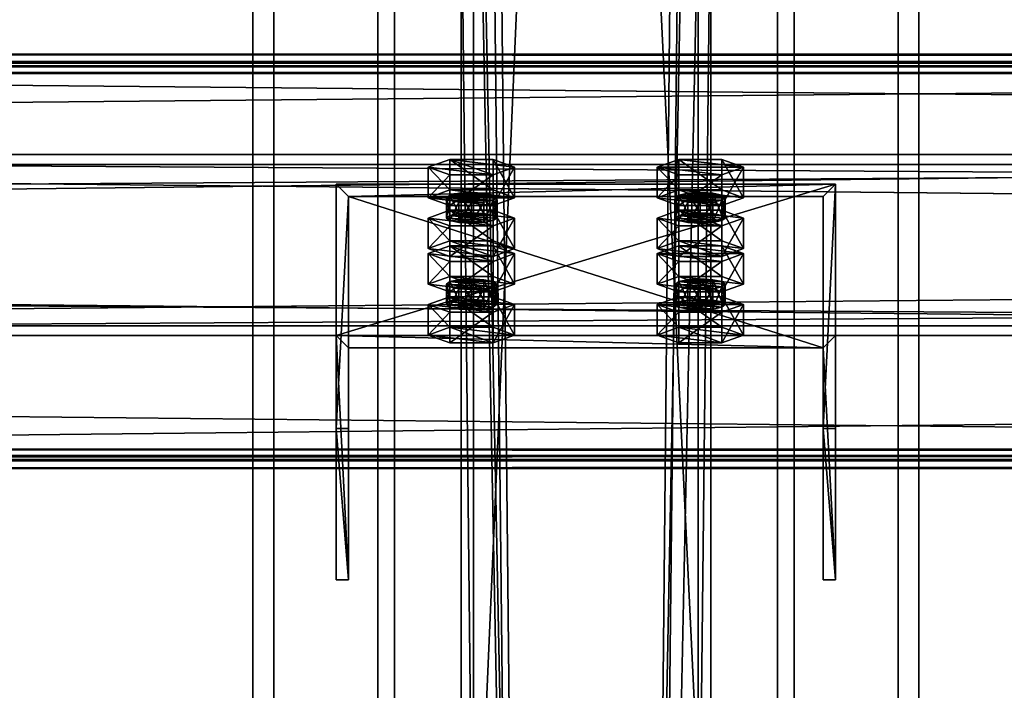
# Model space of a CAD drawing. Header units: millimetres. Extents: x -333 to 67333, y -930 to 39730.
# Tile 897 of 1056: x 5364 to 5601, y 35865 to 36026. Entities that reach past the tile are written whole.
import ezdxf

# ---------------------------------------------------------------- set-up
doc = ezdxf.new("R2010")
doc.units = ezdxf.units.MM
for name, color, linetype in [('13', 7, 'Continuous'), ('5', 7, 'Continuous'), ('6', 7, 'Continuous'), ('7', 7, 'Continuous'), ('8', 7, 'Continuous'), ('95', 7, 'Continuous')]:
    doc.layers.add(name, color=color, linetype=linetype)

msp = doc.modelspace()

# ---------------------------------------------------------------- meshes
at = {"layer": '13', "color": 30}
mesh = msp.add_polyface(dxfattribs=at)
corners = [(-330.01, 35921.09, 4044.21), (-330.01, 35993.48, 4028.82), (6099.99, 35993.48, 4028.82), (6099.99, 35921.09, 4044.21), (-330.01, 35952.31, 3835.15), (6099.99, 35952.31, 3835.15), (-330.01, 36012.96, 3822.26), (6099.99, 36012.96, 3822.26), (-330.01, 36015.66, 3834.98), (6099.99, 36015.66, 3834.98), (-330.01, 36017.61, 3834.56), (6099.99, 36017.61, 3834.56), (-330.01, 36014.5, 3819.89), (6099.99, 36014.5, 3819.89), (-330.01, 35949.94, 3833.61), (6099.99, 35949.94, 3833.61), (-330.01, 35991.1, 4027.28), (6099.99, 35991.1, 4027.28), (-330.01, 35922.63, 4041.84), (6099.99, 35922.63, 4041.84), (-330.01, 35919.93, 4029.12), (6099.99, 35919.93, 4029.12), (-330.01, 35917.97, 4029.54), (6099.99, 35917.97, 4029.54)]
mesh.append_faces([[corners[k] for k in face] for face in [(0, 2, 3, 3), (1, 5, 2, 2), (4, 7, 5, 5), (6, 9, 7, 7), (8, 11, 9, 9), (10, 13, 11, 11), (12, 15, 13, 13), (14, 17, 15, 15), (16, 19, 17, 17), (18, 21, 19, 19), (20, 23, 21, 21), (22, 3, 23, 23), (18, 22, 20, 20), (8, 12, 10, 10), (11, 7, 9, 9), (3, 21, 23, 23)]], dxfattribs={"vtx0": -1, "color": 30})
mesh.append_faces([[corners[k] for k in face] for face in [(1, 16, 4, 4), (16, 0, 18, 18), (22, 18, 0, 0), (12, 6, 14, 14), (14, 4, 16, 16), (2, 19, 3, 3), (19, 2, 17, 17), (17, 2, 15, 15), (15, 5, 13, 13), (13, 7, 11, 11), (21, 3, 19, 19)]], dxfattribs={"vtx0": -1, "vtx1": -1, "color": 30})
mesh.append_faces([[corners[k] for k in face] for face in [(16, 1, 0, 0), (12, 8, 6, 6), (14, 6, 4, 4), (15, 2, 5, 5), (13, 5, 7, 7)]], dxfattribs={"vtx0": -1, "vtx2": -1, "vtx3": -1, "color": 30})
mesh.append_faces([[corners[k] for k in face] for face in [(0, 1, 2, 2), (1, 4, 5, 5), (4, 6, 7, 7), (6, 8, 9, 9), (8, 10, 11, 11), (10, 12, 13, 13), (12, 14, 15, 15), (14, 16, 17, 17), (16, 18, 19, 19), (18, 20, 21, 21), (20, 22, 23, 23), (22, 0, 3, 3)]], dxfattribs={"vtx2": -1, "vtx3": -1, "color": 30})
mesh = msp.add_polyface(dxfattribs=at)
corners = [(4899.99, 35921.09, 4044.21), (4899.99, 35993.48, 4028.82), (11699.99, 35993.48, 4028.82), (11699.99, 35921.09, 4044.21), (4899.99, 35952.31, 3835.15), (11699.99, 35952.31, 3835.15), (4899.99, 36012.96, 3822.26), (11699.99, 36012.96, 3822.26), (4899.99, 36015.66, 3834.98), (11699.99, 36015.66, 3834.98), (4899.99, 36017.61, 3834.56), (11699.99, 36017.61, 3834.56), (4899.99, 36014.5, 3819.89), (11699.99, 36014.5, 3819.89), (4899.99, 35949.94, 3833.61), (11699.99, 35949.94, 3833.61), (4899.99, 35991.1, 4027.28), (11699.99, 35991.1, 4027.28), (4899.99, 35922.63, 4041.84), (11699.99, 35922.63, 4041.84), (4899.99, 35919.93, 4029.12), (11699.99, 35919.93, 4029.12), (4899.99, 35917.97, 4029.54), (11699.99, 35917.97, 4029.54)]
mesh.append_faces([[corners[k] for k in face] for face in [(0, 2, 3, 3), (1, 5, 2, 2), (4, 7, 5, 5), (6, 9, 7, 7), (8, 11, 9, 9), (10, 13, 11, 11), (12, 15, 13, 13), (14, 17, 15, 15), (16, 19, 17, 17), (18, 21, 19, 19), (20, 23, 21, 21), (22, 3, 23, 23), (20, 0, 22, 22), (8, 12, 10, 10), (11, 7, 9, 9)]], dxfattribs={"vtx0": -1, "color": 30})
mesh.append_faces([[corners[k] for k in face] for face in [(1, 16, 4, 4), (16, 0, 18, 18), (18, 0, 20, 20), (12, 6, 14, 14), (14, 4, 16, 16), (3, 19, 23, 23), (19, 2, 17, 17), (15, 5, 13, 13), (5, 17, 2, 2), (13, 7, 11, 11)]], dxfattribs={"vtx0": -1, "vtx1": -1, "color": 30})
mesh.append_faces([[corners[k] for k in face] for face in [(16, 1, 0, 0), (12, 8, 6, 6), (14, 6, 4, 4), (19, 3, 2, 2), (5, 15, 17, 17), (13, 5, 7, 7)]], dxfattribs={"vtx0": -1, "vtx2": -1, "vtx3": -1, "color": 30})
mesh.append_faces([[corners[k] for k in face] for face in [(21, 23, 19, 19)]], dxfattribs={"vtx1": -1, "color": 30})
mesh.append_faces([[corners[k] for k in face] for face in [(0, 1, 2, 2), (1, 4, 5, 5), (4, 6, 7, 7), (6, 8, 9, 9), (8, 10, 11, 11), (10, 12, 13, 13), (12, 14, 15, 15), (14, 16, 17, 17), (16, 18, 19, 19), (18, 20, 21, 21), (20, 22, 23, 23), (22, 0, 3, 3)]], dxfattribs={"vtx2": -1, "vtx3": -1, "color": 30})
at = {"layer": '5', "color": 131}
mesh = msp.add_polyface(dxfattribs=at)
corners = [(5454, 38614.98, 2984), (5546, 38614.98, 2984), (5546, 29415.28, 2984), (5454, 29415.28, 2984), (5546, 38614.98, 3076), (5546, 29415.28, 3076), (5454, 38614.98, 3076), (5454, 29415.28, 3076), (5450, 38614.98, 2980), (5450, 38614.98, 3080), (5450, 29415.28, 3080), (5450, 29415.28, 2980), (5550, 38614.98, 3080), (5550, 29415.28, 3080), (5550, 38614.98, 2980), (5550, 29415.28, 2980)]
mesh.append_faces([[corners[k] for k in face] for face in [(0, 2, 3, 3), (1, 5, 2, 2), (4, 7, 5, 5), (6, 3, 7, 7), (8, 10, 11, 11), (9, 13, 10, 10), (12, 15, 13, 13), (14, 11, 15, 15)]], dxfattribs={"vtx0": -1, "color": 131})
mesh.append_faces([[corners[k] for k in face] for face in [(9, 6, 12, 12), (6, 8, 0, 0), (0, 8, 1, 1), (12, 4, 14, 14), (4, 12, 6, 6), (14, 1, 8, 8), (11, 3, 15, 15), (3, 10, 7, 7), (7, 10, 5, 5), (15, 2, 13, 13), (2, 15, 3, 3), (13, 5, 10, 10)]], dxfattribs={"vtx0": -1, "vtx1": -1, "color": 131})
mesh.append_faces([[corners[k] for k in face] for face in [(6, 9, 8, 8), (14, 4, 1, 1), (3, 11, 10, 10), (13, 2, 5, 5)]], dxfattribs={"vtx0": -1, "vtx2": -1, "vtx3": -1, "color": 131})
mesh.append_faces([[corners[k] for k in face] for face in [(0, 1, 2, 2), (1, 4, 5, 5), (4, 6, 7, 7), (6, 0, 3, 3), (8, 9, 10, 10), (9, 12, 13, 13), (12, 14, 15, 15), (14, 8, 11, 11)]], dxfattribs={"vtx2": -1, "vtx3": -1, "color": 131})
at = {"layer": '6', "color": 2}
mesh = msp.add_polyface(dxfattribs=at)
corners = [(5575, 30885.5, 4751.68), (5425, 30885.5, 4751.68), (5425, 38624.98, 3106.65), (5575, 38624.98, 3106.65), (5425, 30916.69, 4898.4), (5425, 38774.98, 3228.12), (5575, 30916.69, 4898.4), (5575, 38774.98, 3228.12), (5580, 30884.46, 4746.79), (5580, 30917.73, 4903.29), (5580, 38779.98, 3232.17), (5580, 38619.98, 3102.61), (5420, 30917.73, 4903.29), (5420, 38779.98, 3232.17), (5420, 30884.46, 4746.79), (5420, 38619.98, 3102.61)]
mesh.append_faces([[corners[k] for k in face] for face in [(0, 2, 3, 3), (1, 5, 2, 2), (4, 7, 5, 5), (6, 3, 7, 7), (8, 10, 11, 11), (9, 13, 10, 10), (12, 15, 13, 13), (14, 11, 15, 15)]], dxfattribs={"vtx0": -1, "color": 2})
mesh.append_faces([[corners[k] for k in face] for face in [(9, 6, 12, 12), (6, 8, 0, 0), (0, 8, 1, 1), (12, 4, 14, 14), (4, 12, 6, 6), (14, 1, 8, 8), (11, 3, 15, 15), (3, 10, 7, 7), (7, 10, 5, 5), (15, 2, 13, 13), (2, 15, 3, 3), (13, 5, 10, 10)]], dxfattribs={"vtx0": -1, "vtx1": -1, "color": 2})
mesh.append_faces([[corners[k] for k in face] for face in [(6, 9, 8, 8), (14, 4, 1, 1), (3, 11, 10, 10), (13, 2, 5, 5)]], dxfattribs={"vtx0": -1, "vtx2": -1, "vtx3": -1, "color": 2})
mesh.append_faces([[corners[k] for k in face] for face in [(0, 1, 2, 2), (1, 4, 5, 5), (4, 6, 7, 7), (6, 0, 3, 3), (8, 9, 10, 10), (9, 12, 13, 13), (12, 14, 15, 15), (14, 8, 11, 11)]], dxfattribs={"vtx2": -1, "vtx3": -1, "color": 2})
at = {"layer": '7', "color": 6}
mesh = msp.add_polyface(dxfattribs=at)
corners = [(5559.99, 35986.32, 4004.79), (5439.99, 35986.32, 4004.79), (5439.99, 35949.94, 3833.61), (5559.99, 35949.94, 3833.61), (5439.99, 35927.63, 4017.26), (5439.99, 35891.25, 3846.08), (5442.99, 35927.63, 4017.26), (5442.99, 35891.25, 3846.08), (5442.99, 35983.39, 4005.41), (5442.99, 35947, 3834.23), (5556.99, 35983.39, 4005.41), (5556.99, 35947, 3834.23), (5556.99, 35927.63, 4017.26), (5556.99, 35891.25, 3846.08), (5559.99, 35927.63, 4017.26), (5559.99, 35891.25, 3846.08)]
mesh.append_faces([[corners[k] for k in face] for face in [(0, 2, 3, 3), (1, 5, 2, 2), (4, 7, 5, 5), (6, 9, 7, 7), (8, 11, 9, 9), (10, 13, 11, 11), (12, 15, 13, 13), (14, 3, 15, 15), (12, 0, 14, 14), (7, 2, 5, 5)]], dxfattribs={"vtx0": -1, "color": 6})
mesh.append_faces([[corners[k] for k in face] for face in [(1, 8, 4, 4), (8, 0, 10, 10), (10, 0, 12, 12), (3, 11, 15, 15), (11, 2, 9, 9), (9, 2, 7, 7)]], dxfattribs={"vtx0": -1, "vtx1": -1, "color": 6})
mesh.append_faces([[corners[k] for k in face] for face in [(8, 1, 0, 0), (11, 3, 2, 2)]], dxfattribs={"vtx0": -1, "vtx2": -1, "vtx3": -1, "color": 6})
mesh.append_faces([[corners[k] for k in face] for face in [(6, 4, 8, 8), (13, 15, 11, 11)]], dxfattribs={"vtx1": -1, "color": 6})
mesh.append_faces([[corners[k] for k in face] for face in [(0, 1, 2, 2), (1, 4, 5, 5), (4, 6, 7, 7), (6, 8, 9, 9), (8, 10, 11, 11), (10, 12, 13, 13), (12, 14, 15, 15), (14, 0, 3, 3)]], dxfattribs={"vtx2": -1, "vtx3": -1, "color": 6})
at = {"layer": '8', "color": 253}
mesh = msp.add_polyface(dxfattribs=at)
corners = [(5527, 36056.56, 3080), (5473, 36056.56, 3080), (5473, 37188.64, 3406.84), (5527, 37188.64, 3406.84), (5473, 35789.77, 3080), (5473, 37034.98, 3439.5), (5527, 35789.77, 3080), (5527, 37034.98, 3439.5), (5530, 36067.38, 3080), (5530, 35778.96, 3080), (5530, 37028.76, 3440.82), (5530, 37194.87, 3405.51), (5470, 35778.96, 3080), (5470, 37028.76, 3440.82), (5470, 36067.38, 3080), (5470, 37194.87, 3405.51)]
mesh.append_faces([[corners[k] for k in face] for face in [(0, 2, 3, 3), (1, 5, 2, 2), (4, 7, 5, 5), (6, 3, 7, 7), (8, 10, 11, 11), (9, 13, 10, 10), (12, 15, 13, 13), (14, 11, 15, 15)]], dxfattribs={"vtx0": -1, "color": 253})
mesh.append_faces([[corners[k] for k in face] for face in [(9, 6, 12, 12), (6, 8, 0, 0), (0, 8, 1, 1), (12, 4, 14, 14), (4, 12, 6, 6), (14, 1, 8, 8), (11, 3, 15, 15), (3, 10, 7, 7), (7, 10, 5, 5), (15, 2, 13, 13), (2, 15, 3, 3), (13, 5, 10, 10)]], dxfattribs={"vtx0": -1, "vtx1": -1, "color": 253})
mesh.append_faces([[corners[k] for k in face] for face in [(6, 9, 8, 8), (14, 4, 1, 1), (3, 11, 10, 10), (13, 2, 5, 5)]], dxfattribs={"vtx0": -1, "vtx2": -1, "vtx3": -1, "color": 253})
mesh.append_faces([[corners[k] for k in face] for face in [(0, 1, 2, 2), (1, 4, 5, 5), (4, 6, 7, 7), (6, 0, 3, 3), (8, 9, 10, 10), (9, 12, 13, 13), (12, 14, 15, 15), (14, 8, 11, 11)]], dxfattribs={"vtx2": -1, "vtx3": -1, "color": 253})
at = {"layer": '95', "color": 20}
mesh = msp.add_polyface(dxfattribs=at)
corners = [(5478.49, 35983.08, 3979.92), (5477.69, 35982.46, 3976.98), (5477.69, 35977.57, 3978.02), (5467.29, 35982.46, 3976.98), (5466.49, 35983.08, 3979.92), (5466.49, 35978.19, 3980.96), (5467.29, 35983.7, 3982.85), (5467.29, 35978.81, 3983.89), (5469.49, 35984.16, 3985), (5469.49, 35979.27, 3986.04), (5472.49, 35984.33, 3985.79), (5472.49, 35979.44, 3986.83), (5475.49, 35984.16, 3985), (5475.49, 35979.27, 3986.04), (5477.69, 35983.7, 3982.85), (5477.69, 35978.81, 3983.89), (5478.49, 35978.19, 3980.96), (5472.49, 35981.83, 3974.05), (5469.49, 35982, 3974.83), (5475.49, 35982, 3974.83), (5482.88, 35990.42, 3978.36), (5477.69, 35988.55, 3969.55), (5477.69, 35981.21, 3971.11), (5482.88, 35983.08, 3979.92), (5467.29, 35988.55, 3969.55), (5467.29, 35981.21, 3971.11), (5462.1, 35990.42, 3978.36), (5462.1, 35983.08, 3979.92), (5467.29, 35992.29, 3987.16), (5467.29, 35984.95, 3988.72), (5477.69, 35992.29, 3987.16), (5477.69, 35984.95, 3988.72)]
mesh.append_faces([[corners[k] for k in face] for face in [(6, 9, 7, 7), (8, 11, 9, 9), (10, 13, 11, 11), (12, 15, 13, 13), (17, 3, 18, 18), (10, 14, 12, 12), (20, 22, 23, 23), (21, 25, 22, 22), (24, 27, 25, 25), (26, 29, 27, 27), (28, 31, 29, 29), (30, 23, 31, 31), (21, 26, 24, 24), (28, 20, 30, 30), (23, 29, 31, 31), (27, 22, 25, 25)]], dxfattribs={"vtx0": -1, "color": 20})
mesh.append_faces([[corners[k] for k in face] for face in [(3, 1, 4, 4), (4, 0, 6, 6), (6, 14, 8, 8), (8, 14, 10, 10), (26, 21, 28, 28), (29, 23, 27, 27)]], dxfattribs={"vtx0": -1, "vtx1": -1, "color": 20})
mesh.append_faces([[corners[k] for k in face] for face in [(3, 17, 19, 19), (3, 19, 1, 1), (4, 1, 0, 0), (6, 0, 14, 14), (28, 21, 20, 20), (27, 23, 22, 22)]], dxfattribs={"vtx0": -1, "vtx2": -1, "vtx3": -1, "color": 20})
mesh.append_faces([[corners[k] for k in face] for face in [(0, 1, 2, 2), (3, 4, 5, 5), (4, 6, 7, 7), (6, 8, 9, 9), (8, 10, 11, 11), (10, 12, 13, 13), (12, 14, 15, 15), (14, 0, 16, 16), (20, 21, 22, 22), (21, 24, 25, 25), (24, 26, 27, 27), (26, 28, 29, 29), (28, 30, 31, 31), (30, 20, 23, 23)]], dxfattribs={"vtx2": -1, "vtx3": -1, "color": 20})
mesh = msp.add_polyface(dxfattribs=at)
corners = [(5533.49, 35983.08, 3979.92), (5532.69, 35982.46, 3976.98), (5532.69, 35977.57, 3978.02), (5522.29, 35982.46, 3976.98), (5521.49, 35983.08, 3979.92), (5521.49, 35978.19, 3980.96), (5522.29, 35983.7, 3982.85), (5522.29, 35978.81, 3983.89), (5524.49, 35984.16, 3985), (5524.49, 35979.27, 3986.04), (5527.49, 35984.33, 3985.79), (5527.49, 35979.44, 3986.83), (5530.49, 35984.16, 3985), (5530.49, 35979.27, 3986.04), (5532.69, 35983.7, 3982.85), (5532.69, 35978.81, 3983.89), (5533.49, 35978.19, 3980.96), (5530.49, 35982, 3974.83), (5524.49, 35982, 3974.83), (5527.49, 35981.83, 3974.05), (5537.88, 35990.42, 3978.36), (5532.69, 35988.55, 3969.55), (5532.69, 35981.21, 3971.11), (5537.88, 35983.08, 3979.92), (5522.29, 35988.55, 3969.55), (5522.29, 35981.21, 3971.11), (5517.1, 35990.42, 3978.36), (5517.1, 35983.08, 3979.92), (5522.29, 35992.29, 3987.16), (5522.29, 35984.95, 3988.72), (5532.69, 35992.29, 3987.16), (5532.69, 35984.95, 3988.72)]
mesh.append_faces([[corners[k] for k in face] for face in [(6, 9, 7, 7), (8, 11, 9, 9), (10, 13, 11, 11), (12, 15, 13, 13), (17, 18, 19, 19), (10, 14, 12, 12), (20, 22, 23, 23), (21, 25, 22, 22), (24, 27, 25, 25), (26, 29, 27, 27), (28, 31, 29, 29), (30, 23, 31, 31), (21, 26, 24, 24), (28, 20, 30, 30), (23, 29, 31, 31), (27, 22, 25, 25)]], dxfattribs={"vtx0": -1, "color": 20})
mesh.append_faces([[corners[k] for k in face] for face in [(18, 17, 3, 3), (3, 1, 4, 4), (4, 0, 6, 6), (6, 14, 8, 8), (8, 14, 10, 10), (26, 20, 28, 28), (29, 22, 27, 27)]], dxfattribs={"vtx0": -1, "vtx1": -1, "color": 20})
mesh.append_faces([[corners[k] for k in face] for face in [(3, 17, 1, 1), (4, 1, 0, 0), (6, 0, 14, 14), (26, 21, 20, 20), (29, 23, 22, 22)]], dxfattribs={"vtx0": -1, "vtx2": -1, "vtx3": -1, "color": 20})
mesh.append_faces([[corners[k] for k in face] for face in [(0, 1, 2, 2), (3, 4, 5, 5), (4, 6, 7, 7), (6, 8, 9, 9), (8, 10, 11, 11), (10, 12, 13, 13), (12, 14, 15, 15), (14, 0, 16, 16), (20, 21, 22, 22), (21, 24, 25, 25), (24, 26, 27, 27), (26, 28, 29, 29), (28, 30, 31, 31), (30, 20, 23, 23)]], dxfattribs={"vtx2": -1, "vtx3": -1, "color": 20})
mesh = msp.add_polyface(dxfattribs=at)
corners = [(5478.49, 35983.08, 3979.92), (5477.69, 35977.57, 3978.02), (5478.49, 35978.19, 3980.96), (5477.69, 35982.46, 3976.98), (5475.49, 35982, 3974.83), (5475.49, 35977.11, 3975.87), (5472.49, 35981.83, 3974.05), (5472.49, 35976.94, 3975.09), (5469.49, 35982, 3974.83), (5469.49, 35977.11, 3975.87), (5467.29, 35982.46, 3976.98), (5467.29, 35977.57, 3978.02), (5466.49, 35978.19, 3980.96), (5466.49, 35983.08, 3979.92), (5467.29, 35978.81, 3983.89), (5477.69, 35983.7, 3982.85), (5477.69, 35978.81, 3983.89), (5472.49, 35979.44, 3986.83), (5475.49, 35979.27, 3986.04), (5469.49, 35979.27, 3986.04), (5482.88, 35978.19, 3980.96), (5477.69, 35976.32, 3972.15), (5477.69, 35968.98, 3973.71), (5482.88, 35970.85, 3982.52), (5467.29, 35976.32, 3972.15), (5467.29, 35968.98, 3973.71), (5462.1, 35978.19, 3980.96), (5462.1, 35970.85, 3982.52), (5467.29, 35980.06, 3989.76), (5467.29, 35972.72, 3991.32), (5477.69, 35980.06, 3989.76), (5477.69, 35972.72, 3991.32), (5467.29, 35971.5, 3889.35), (5482.88, 35969.63, 3880.54), (5477.69, 35971.5, 3889.35)]
mesh.append_faces([[corners[k] for k in face] for face in [(0, 1, 2, 2), (3, 5, 1, 1), (4, 7, 5, 5), (6, 9, 7, 7), (8, 11, 9, 9), (10, 12, 11, 11), (13, 14, 12, 12), (15, 2, 16, 16), (16, 17, 18, 18), (11, 7, 9, 9), (20, 22, 23, 23), (21, 25, 22, 22), (24, 27, 25, 25), (26, 29, 27, 27), (28, 31, 29, 29), (30, 23, 31, 31), (21, 26, 24, 24), (28, 20, 30, 30), (23, 29, 31, 31), (32, 33, 34, 34)]], dxfattribs={"vtx0": -1, "color": 20})
mesh.append_faces([[corners[k] for k in face] for face in [(17, 16, 19, 19), (19, 16, 14, 14), (14, 1, 12, 12), (12, 5, 11, 11), (26, 21, 28, 28), (29, 22, 27, 27)]], dxfattribs={"vtx0": -1, "vtx1": -1, "color": 20})
mesh.append_faces([[corners[k] for k in face] for face in [(14, 16, 2, 2), (14, 2, 1, 1), (12, 1, 5, 5), (11, 5, 7, 7), (28, 21, 20, 20), (29, 23, 22, 22)]], dxfattribs={"vtx0": -1, "vtx2": -1, "vtx3": -1, "color": 20})
mesh.append_faces([[corners[k] for k in face] for face in [(3, 4, 5, 5), (4, 6, 7, 7), (6, 8, 9, 9), (8, 10, 11, 11), (20, 21, 22, 22), (21, 24, 25, 25), (24, 26, 27, 27), (26, 28, 29, 29), (28, 30, 31, 31), (30, 20, 23, 23)]], dxfattribs={"vtx2": -1, "vtx3": -1, "color": 20})
mesh = msp.add_polyface(dxfattribs=at)
corners = [(5533.49, 35983.08, 3979.92), (5532.69, 35977.57, 3978.02), (5533.49, 35978.19, 3980.96), (5532.69, 35982.46, 3976.98), (5530.49, 35982, 3974.83), (5530.49, 35977.11, 3975.87), (5527.49, 35981.83, 3974.05), (5527.49, 35976.94, 3975.09), (5524.49, 35982, 3974.83), (5524.49, 35977.11, 3975.87), (5522.29, 35982.46, 3976.98), (5522.29, 35977.57, 3978.02), (5521.49, 35978.19, 3980.96), (5521.49, 35983.08, 3979.92), (5522.29, 35978.81, 3983.89), (5532.69, 35983.7, 3982.85), (5532.69, 35978.81, 3983.89), (5527.49, 35979.44, 3986.83), (5530.49, 35979.27, 3986.04), (5524.49, 35979.27, 3986.04), (5537.88, 35978.19, 3980.96), (5532.69, 35976.32, 3972.15), (5532.69, 35968.98, 3973.71), (5537.88, 35970.85, 3982.52), (5522.29, 35976.32, 3972.15), (5522.29, 35968.98, 3973.71), (5517.1, 35978.19, 3980.96), (5517.1, 35970.85, 3982.52), (5522.29, 35980.06, 3989.76), (5522.29, 35972.72, 3991.32), (5532.69, 35980.06, 3989.76), (5532.69, 35972.72, 3991.32), (5517.1, 35969.63, 3880.54), (5537.88, 35969.63, 3880.54), (5522.29, 35971.5, 3889.35), (5532.69, 35971.5, 3889.35)]
mesh.append_faces([[corners[k] for k in face] for face in [(0, 1, 2, 2), (3, 5, 1, 1), (4, 7, 5, 5), (6, 9, 7, 7), (8, 11, 9, 9), (10, 12, 11, 11), (13, 14, 12, 12), (15, 2, 16, 16), (16, 17, 18, 18), (11, 7, 9, 9), (20, 22, 23, 23), (21, 25, 22, 22), (24, 27, 25, 25), (26, 29, 27, 27), (28, 31, 29, 29), (30, 23, 31, 31), (21, 26, 24, 24), (28, 20, 30, 30), (23, 29, 31, 31), (34, 33, 35, 35)]], dxfattribs={"vtx0": -1, "color": 20})
mesh.append_faces([[corners[k] for k in face] for face in [(17, 16, 19, 19), (19, 16, 14, 14), (14, 1, 12, 12), (12, 5, 11, 11), (26, 21, 28, 28), (29, 22, 27, 27), (32, 33, 34, 34)]], dxfattribs={"vtx0": -1, "vtx1": -1, "color": 20})
mesh.append_faces([[corners[k] for k in face] for face in [(14, 16, 2, 2), (14, 2, 1, 1), (12, 1, 5, 5), (11, 5, 7, 7), (28, 21, 20, 20)]], dxfattribs={"vtx0": -1, "vtx2": -1, "vtx3": -1, "color": 20})
mesh.append_faces([[corners[k] for k in face] for face in [(3, 4, 5, 5), (4, 6, 7, 7), (6, 8, 9, 9), (8, 10, 11, 11), (20, 21, 22, 22), (21, 24, 25, 25), (24, 26, 27, 27), (26, 28, 29, 29), (28, 30, 31, 31), (30, 20, 23, 23)]], dxfattribs={"vtx2": -1, "vtx3": -1, "color": 20})
mesh = msp.add_polyface(dxfattribs=at)
corners = [(5462.1, 35970.85, 3982.52), (5477.69, 35968.98, 3973.71), (5467.29, 35968.98, 3973.71), (5478.49, 35962.29, 3882.1), (5477.69, 35961.67, 3879.17), (5477.69, 35956.78, 3880.21), (5467.29, 35961.67, 3879.17), (5466.49, 35962.29, 3882.1), (5466.49, 35957.4, 3883.14), (5467.29, 35962.91, 3885.04), (5467.29, 35958.02, 3886.08), (5469.49, 35963.37, 3887.19), (5469.49, 35958.48, 3888.22), (5472.49, 35963.54, 3887.97), (5472.49, 35958.65, 3889.01), (5475.49, 35963.37, 3887.19), (5475.49, 35958.48, 3888.22), (5477.69, 35962.91, 3885.04), (5477.69, 35958.02, 3886.08), (5478.49, 35957.4, 3883.14), (5475.49, 35961.21, 3877.02), (5469.49, 35961.21, 3877.02), (5472.49, 35961.04, 3876.23), (5482.88, 35969.63, 3880.54), (5477.69, 35967.75, 3871.74), (5477.69, 35960.42, 3873.3), (5482.88, 35962.29, 3882.1), (5467.29, 35967.75, 3871.74), (5467.29, 35960.42, 3873.3), (5462.1, 35969.63, 3880.54), (5462.1, 35962.29, 3882.1), (5467.29, 35971.5, 3889.35), (5467.29, 35964.16, 3890.91), (5477.69, 35971.5, 3889.35), (5477.69, 35964.16, 3890.91)]
mesh.append_faces([[corners[k] for k in face] for face in [(0, 1, 2, 2), (9, 12, 10, 10), (11, 14, 12, 12), (13, 16, 14, 14), (15, 18, 16, 16), (20, 21, 22, 22), (13, 17, 15, 15), (23, 25, 26, 26), (24, 28, 25, 25), (27, 30, 28, 28), (29, 32, 30, 30), (31, 34, 32, 32), (33, 26, 34, 34), (24, 29, 27, 27), (26, 32, 34, 34), (30, 25, 28, 28)]], dxfattribs={"vtx0": -1, "color": 20})
mesh.append_faces([[corners[k] for k in face] for face in [(21, 20, 6, 6), (6, 20, 7, 7), (7, 4, 9, 9), (9, 17, 11, 11), (11, 17, 13, 13), (29, 24, 31, 31), (32, 25, 30, 30)]], dxfattribs={"vtx0": -1, "vtx1": -1, "color": 20})
mesh.append_faces([[corners[k] for k in face] for face in [(7, 20, 4, 4), (9, 4, 3, 3), (9, 3, 17, 17), (31, 24, 23, 23), (32, 26, 25, 25)]], dxfattribs={"vtx0": -1, "vtx2": -1, "vtx3": -1, "color": 20})
mesh.append_faces([[corners[k] for k in face] for face in [(3, 4, 5, 5), (6, 7, 8, 8), (7, 9, 10, 10), (9, 11, 12, 12), (11, 13, 14, 14), (13, 15, 16, 16), (15, 17, 18, 18), (17, 3, 19, 19), (23, 24, 25, 25), (24, 27, 28, 28), (27, 29, 30, 30), (29, 31, 32, 32), (31, 33, 34, 34), (33, 23, 26, 26)]], dxfattribs={"vtx2": -1, "vtx3": -1, "color": 20})
mesh = msp.add_polyface(dxfattribs=at)
corners = [(5522.29, 35972.72, 3991.32), (5537.88, 35970.85, 3982.52), (5532.69, 35968.98, 3973.71), (5517.1, 35970.85, 3982.52), (5522.29, 35968.98, 3973.71), (5533.49, 35962.29, 3882.1), (5532.69, 35961.67, 3879.17), (5532.69, 35956.78, 3880.21), (5522.29, 35961.67, 3879.17), (5521.49, 35962.29, 3882.1), (5521.49, 35957.4, 3883.14), (5522.29, 35962.91, 3885.04), (5522.29, 35958.02, 3886.08), (5524.49, 35963.37, 3887.19), (5524.49, 35958.48, 3888.22), (5527.49, 35963.54, 3887.97), (5527.49, 35958.65, 3889.01), (5530.49, 35963.37, 3887.19), (5530.49, 35958.48, 3888.22), (5532.69, 35962.91, 3885.04), (5532.69, 35958.02, 3886.08), (5533.49, 35957.4, 3883.14), (5530.49, 35961.21, 3877.02), (5524.49, 35961.21, 3877.02), (5527.49, 35961.04, 3876.23), (5537.88, 35969.63, 3880.54), (5532.69, 35967.75, 3871.74), (5532.69, 35960.42, 3873.3), (5537.88, 35962.29, 3882.1), (5522.29, 35967.75, 3871.74), (5522.29, 35960.42, 3873.3), (5517.1, 35969.63, 3880.54), (5517.1, 35962.29, 3882.1), (5522.29, 35971.5, 3889.35), (5522.29, 35964.16, 3890.91), (5532.69, 35971.5, 3889.35), (5532.69, 35964.16, 3890.91)]
mesh.append_faces([[corners[k] for k in face] for face in [(3, 2, 4, 4), (11, 14, 12, 12), (13, 16, 14, 14), (15, 18, 16, 16), (17, 20, 18, 18), (22, 23, 24, 24), (15, 19, 17, 17), (25, 27, 28, 28), (26, 30, 27, 27), (29, 32, 30, 30), (31, 34, 32, 32), (33, 36, 34, 34), (35, 28, 36, 36), (26, 31, 29, 29), (28, 34, 36, 36), (32, 27, 30, 30)]], dxfattribs={"vtx0": -1, "color": 20})
mesh.append_faces([[corners[k] for k in face] for face in [(23, 22, 8, 8), (8, 22, 9, 9), (9, 6, 11, 11), (11, 19, 13, 13), (13, 19, 15, 15), (34, 27, 32, 32)]], dxfattribs={"vtx0": -1, "vtx1": -1, "color": 20})
mesh.append_faces([[corners[k] for k in face] for face in [(0, 1, 2, 2), (9, 22, 6, 6), (11, 6, 5, 5), (11, 5, 19, 19), (31, 26, 25, 25), (34, 28, 27, 27)]], dxfattribs={"vtx0": -1, "vtx2": -1, "vtx3": -1, "color": 20})
mesh.append_faces([[corners[k] for k in face] for face in [(5, 6, 7, 7), (8, 9, 10, 10), (9, 11, 12, 12), (11, 13, 14, 14), (13, 15, 16, 16), (15, 17, 18, 18), (17, 19, 20, 20), (19, 5, 21, 21), (25, 26, 27, 27), (26, 29, 30, 30), (29, 31, 32, 32), (31, 33, 34, 34), (33, 35, 36, 36), (35, 25, 28, 28)]], dxfattribs={"vtx2": -1, "vtx3": -1, "color": 20})
mesh = msp.add_polyface(dxfattribs=at)
corners = [(5478.49, 35962.29, 3882.1), (5477.69, 35956.78, 3880.21), (5478.49, 35957.4, 3883.14), (5477.69, 35961.67, 3879.17), (5475.49, 35961.21, 3877.02), (5475.49, 35956.32, 3878.06), (5472.49, 35961.04, 3876.23), (5472.49, 35956.15, 3877.27), (5469.49, 35961.21, 3877.02), (5469.49, 35956.32, 3878.06), (5467.29, 35961.67, 3879.17), (5467.29, 35956.78, 3880.21), (5466.49, 35957.4, 3883.14), (5466.49, 35962.29, 3882.1), (5467.29, 35958.02, 3886.08), (5477.69, 35962.91, 3885.04), (5477.69, 35958.02, 3886.08), (5472.49, 35958.65, 3889.01), (5475.49, 35958.48, 3888.22), (5469.49, 35958.48, 3888.22), (5482.88, 35957.4, 3883.14), (5477.69, 35955.53, 3874.34), (5477.69, 35948.19, 3875.9), (5482.88, 35950.06, 3884.7), (5467.29, 35955.53, 3874.34), (5467.29, 35948.19, 3875.9), (5462.1, 35957.4, 3883.14), (5462.1, 35950.06, 3884.7), (5467.29, 35959.27, 3891.95), (5467.29, 35951.93, 3893.5), (5477.69, 35959.27, 3891.95), (5477.69, 35951.93, 3893.5)]
mesh.append_faces([[corners[k] for k in face] for face in [(0, 1, 2, 2), (3, 5, 1, 1), (4, 7, 5, 5), (6, 9, 7, 7), (8, 11, 9, 9), (10, 12, 11, 11), (13, 14, 12, 12), (15, 2, 16, 16), (16, 17, 18, 18), (11, 7, 9, 9), (20, 22, 23, 23), (21, 25, 22, 22), (24, 27, 25, 25), (26, 29, 27, 27), (28, 31, 29, 29), (30, 23, 31, 31), (21, 26, 24, 24), (28, 20, 30, 30), (23, 29, 31, 31), (27, 22, 25, 25)]], dxfattribs={"vtx0": -1, "color": 20})
mesh.append_faces([[corners[k] for k in face] for face in [(17, 16, 19, 19), (19, 2, 14, 14), (14, 1, 12, 12), (12, 5, 11, 11), (26, 21, 28, 28), (29, 22, 27, 27)]], dxfattribs={"vtx0": -1, "vtx1": -1, "color": 20})
mesh.append_faces([[corners[k] for k in face] for face in [(19, 16, 2, 2), (14, 2, 1, 1), (12, 1, 5, 5), (11, 5, 7, 7), (28, 21, 20, 20), (29, 23, 22, 22)]], dxfattribs={"vtx0": -1, "vtx2": -1, "vtx3": -1, "color": 20})
mesh.append_faces([[corners[k] for k in face] for face in [(3, 4, 5, 5), (4, 6, 7, 7), (6, 8, 9, 9), (8, 10, 11, 11), (20, 21, 22, 22), (21, 24, 25, 25), (24, 26, 27, 27), (26, 28, 29, 29), (28, 30, 31, 31), (30, 20, 23, 23)]], dxfattribs={"vtx2": -1, "vtx3": -1, "color": 20})
mesh = msp.add_polyface(dxfattribs=at)
corners = [(5533.49, 35962.29, 3882.1), (5532.69, 35956.78, 3880.21), (5533.49, 35957.4, 3883.14), (5532.69, 35961.67, 3879.17), (5530.49, 35961.21, 3877.02), (5530.49, 35956.32, 3878.06), (5527.49, 35961.04, 3876.23), (5527.49, 35956.15, 3877.27), (5524.49, 35961.21, 3877.02), (5524.49, 35956.32, 3878.06), (5522.29, 35961.67, 3879.17), (5522.29, 35956.78, 3880.21), (5521.49, 35957.4, 3883.14), (5521.49, 35962.29, 3882.1), (5522.29, 35958.02, 3886.08), (5532.69, 35962.91, 3885.04), (5532.69, 35958.02, 3886.08), (5527.49, 35958.65, 3889.01), (5530.49, 35958.48, 3888.22), (5524.49, 35958.48, 3888.22), (5537.88, 35957.4, 3883.14), (5532.69, 35955.53, 3874.34), (5532.69, 35948.19, 3875.9), (5537.88, 35950.06, 3884.7), (5522.29, 35955.53, 3874.34), (5522.29, 35948.19, 3875.9), (5517.1, 35957.4, 3883.14), (5517.1, 35950.06, 3884.7), (5522.29, 35959.27, 3891.95), (5522.29, 35951.93, 3893.5), (5532.69, 35959.27, 3891.95), (5532.69, 35951.93, 3893.5)]
mesh.append_faces([[corners[k] for k in face] for face in [(0, 1, 2, 2), (3, 5, 1, 1), (4, 7, 5, 5), (6, 9, 7, 7), (8, 11, 9, 9), (10, 12, 11, 11), (13, 14, 12, 12), (15, 2, 16, 16), (16, 17, 18, 18), (11, 7, 9, 9), (20, 22, 23, 23), (21, 25, 22, 22), (24, 27, 25, 25), (26, 29, 27, 27), (28, 31, 29, 29), (30, 23, 31, 31), (21, 26, 24, 24), (28, 20, 30, 30), (23, 29, 31, 31), (27, 22, 25, 25)]], dxfattribs={"vtx0": -1, "color": 20})
mesh.append_faces([[corners[k] for k in face] for face in [(17, 16, 19, 19), (19, 2, 14, 14), (14, 1, 12, 12), (12, 5, 11, 11), (26, 20, 28, 28), (29, 22, 27, 27)]], dxfattribs={"vtx0": -1, "vtx1": -1, "color": 20})
mesh.append_faces([[corners[k] for k in face] for face in [(19, 16, 2, 2), (14, 2, 1, 1), (12, 1, 5, 5), (11, 5, 7, 7), (26, 21, 20, 20), (29, 23, 22, 22)]], dxfattribs={"vtx0": -1, "vtx2": -1, "vtx3": -1, "color": 20})
mesh.append_faces([[corners[k] for k in face] for face in [(3, 4, 5, 5), (4, 6, 7, 7), (6, 8, 9, 9), (8, 10, 11, 11), (20, 21, 22, 22), (21, 24, 25, 25), (24, 26, 27, 27), (26, 28, 29, 29), (28, 30, 31, 31), (30, 20, 23, 23)]], dxfattribs={"vtx2": -1, "vtx3": -1, "color": 20})

doc.saveas('drawing.dxf')
